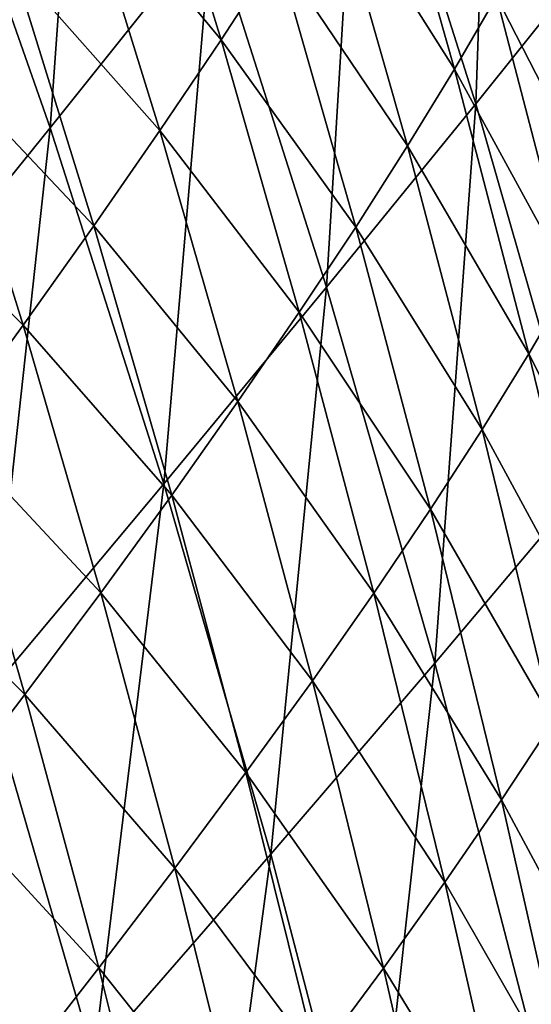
# Model space of a CAD drawing. Header units: millimetres. Extents: x -300 to 300, y -500 to 500.
# Tile 935 of 988: x 240 to 254, y 285 to 314. Entities that reach past the tile are written whole.
import ezdxf

# ---------------------------------------------------------------- set-up
doc = ezdxf.new("R2010")
doc.units = ezdxf.units.MM
doc.header["$LTSCALE"] = 81.481481
doc.layers.add('19', color=7, linetype='CONTINUOUS')
doc.layers.add('21', color=7, linetype='CONTINUOUS')

msp = doc.modelspace()

# ---------------------------------------------------------------- linework, layer by layer
at = {"layer": '19', "color": 7, "linetype": 'CONTINUOUS'}
for points in [[(252.818, 311.481, 36.096), (253.36, 327.215, 32.492), (249.432, 322.151, 36.259), (252.818, 311.481, 36.096)], [(256.769, 316.426, 32.342), (253.36, 327.215, 32.492), (252.818, 311.481, 36.096), (256.769, 316.426, 32.342)], [(240.403, 310.788, 43.144), (241.552, 326.795, 39.984), (236.892, 320.767, 43.329), (240.403, 310.788, 43.144)], [(245.108, 316.672, 39.807), (241.552, 326.795, 39.984), (240.403, 310.788, 43.144), (245.108, 316.672, 39.807)], [(248.462, 306.138, 39.634), (249.432, 322.151, 36.259), (245.108, 316.672, 39.807), (248.462, 306.138, 39.634)], [(252.818, 311.481, 36.096), (249.432, 322.151, 36.259), (248.462, 306.138, 39.634), (252.818, 311.481, 36.096)], [(240.403, 310.788, 43.144), (236.892, 320.767, 43.329), (235.333, 304.509, 46.275), (240.403, 310.788, 43.144)], [(243.718, 300.407, 42.962), (245.108, 316.672, 39.807), (240.403, 310.788, 43.144), (243.718, 300.407, 42.962)], [(248.462, 306.138, 39.634), (245.108, 316.672, 39.807), (243.718, 300.407, 42.962), (248.462, 306.138, 39.634)], [(256.002, 300.383, 35.935), (256.769, 316.426, 32.342), (252.818, 311.481, 36.096), (256.002, 300.383, 35.935)], [(251.618, 295.187, 39.463), (252.818, 311.481, 36.096), (248.462, 306.138, 39.634), (251.618, 295.187, 39.463)], [(256.002, 300.383, 35.935), (252.818, 311.481, 36.096), (251.618, 295.187, 39.463), (256.002, 300.383, 35.935)], [(238.6, 294.3, 46.088), (240.403, 310.788, 43.144), (235.333, 304.509, 46.275), (238.6, 294.3, 46.088)], [(243.718, 300.407, 42.962), (240.403, 310.788, 43.144), (238.6, 294.3, 46.088), (243.718, 300.407, 42.962)], [(246.837, 289.62, 42.784), (248.462, 306.138, 39.634), (243.718, 300.407, 42.962), (246.837, 289.62, 42.784)], [(251.618, 295.187, 39.463), (248.462, 306.138, 39.634), (246.837, 289.62, 42.784), (251.618, 295.187, 39.463)], [(241.676, 283.694, 45.904), (243.718, 300.407, 42.962), (238.6, 294.3, 46.088), (241.676, 283.694, 45.904)], [(246.837, 289.62, 42.784), (243.718, 300.407, 42.962), (241.676, 283.694, 45.904), (246.837, 289.62, 42.784)], [(254.579, 283.813, 39.297), (256.002, 300.383, 35.935), (251.618, 295.187, 39.463), (254.579, 283.813, 39.297)], [(249.766, 278.422, 42.61), (251.618, 295.187, 39.463), (246.837, 289.62, 42.784), (249.766, 278.422, 42.61)], [(254.579, 283.813, 39.297), (251.618, 295.187, 39.463), (249.766, 278.422, 42.61), (254.579, 283.813, 39.297)], [(241.676, 283.694, 45.904), (238.6, 294.3, 46.088), (236.15, 277.418, 48.829), (241.676, 283.694, 45.904)], [(244.565, 272.688, 45.724), (246.837, 289.62, 42.784), (241.676, 283.694, 45.904), (244.565, 272.688, 45.724)], [(249.766, 278.422, 42.61), (246.837, 289.62, 42.784), (244.565, 272.688, 45.724), (249.766, 278.422, 42.61)]]:
    msp.add_3dface(points, dxfattribs=at)
at = {"layer": '21', "color": 7, "linetype": 'CONTINUOUS'}
for points in [[(245.392, 313.353, 22.438), (241.23, 318.371, 24.192), (243.01, 321.06, 22.5), (245.392, 313.353, 22.438)], [(245.392, 313.353, 22.438), (243.01, 321.06, 22.5), (247.038, 315.876, 20.734), (245.392, 313.353, 22.438)], [(252.191, 312.495, 17.251), (248.544, 318.272, 19.011), (249.911, 320.541, 17.272), (252.191, 312.495, 17.251)], [(252.191, 312.495, 17.251), (249.911, 320.541, 17.272), (253.416, 314.612, 15.516), (252.191, 312.495, 17.251)], [(243.606, 310.705, 24.12), (239.311, 315.553, 25.858), (241.23, 318.371, 24.192), (243.606, 310.705, 24.12)], [(243.606, 310.705, 24.12), (241.23, 318.371, 24.192), (245.392, 313.353, 22.438), (243.606, 310.705, 24.12)], [(250.825, 310.256, 18.976), (247.038, 315.876, 20.734), (248.544, 318.272, 19.011), (250.825, 310.256, 18.976)], [(250.825, 310.256, 18.976), (248.544, 318.272, 19.011), (252.191, 312.495, 17.251), (250.825, 310.256, 18.976)], [(256.674, 308.258, 13.785), (253.416, 314.612, 15.516), (254.504, 316.605, 13.771), (256.674, 308.258, 13.785)], [(249.318, 307.894, 20.686), (245.392, 313.353, 22.438), (247.038, 315.876, 20.734), (249.318, 307.894, 20.686)], [(249.318, 307.894, 20.686), (247.038, 315.876, 20.734), (250.825, 310.256, 18.976), (249.318, 307.894, 20.686)], [(241.681, 307.931, 25.776), (237.256, 312.607, 27.493), (239.311, 315.553, 25.858), (241.681, 307.931, 25.776)], [(241.681, 307.931, 25.776), (239.311, 315.553, 25.858), (243.606, 310.705, 24.12), (241.681, 307.931, 25.776)], [(255.589, 306.288, 15.513), (252.191, 312.495, 17.251), (253.416, 314.612, 15.516), (255.589, 306.288, 15.513)], [(255.589, 306.288, 15.513), (253.416, 314.612, 15.516), (256.674, 308.258, 13.785), (255.589, 306.288, 15.513)], [(247.669, 305.41, 22.379), (243.606, 310.705, 24.12), (245.392, 313.353, 22.438), (247.669, 305.41, 22.379)], [(247.669, 305.41, 22.379), (245.392, 313.353, 22.438), (249.318, 307.894, 20.686), (247.669, 305.41, 22.379)], [(239.618, 305.034, 27.403), (235.068, 309.534, 29.094), (237.256, 312.607, 27.493), (239.618, 305.034, 27.403)], [(239.618, 305.034, 27.403), (237.256, 312.607, 27.493), (241.681, 307.931, 25.776), (239.618, 305.034, 27.403)], [(254.367, 304.2, 17.233), (250.825, 310.256, 18.976), (252.191, 312.495, 17.251), (254.367, 304.2, 17.233)], [(254.367, 304.2, 17.233), (252.191, 312.495, 17.251), (255.589, 306.288, 15.513), (254.367, 304.2, 17.233)], [(245.879, 302.805, 24.05), (241.681, 307.931, 25.776), (243.606, 310.705, 24.12), (245.879, 302.805, 24.05)], [(245.879, 302.805, 24.05), (243.606, 310.705, 24.12), (247.669, 305.41, 22.379), (245.879, 302.805, 24.05)], [(253.002, 301.994, 18.943), (249.318, 307.894, 20.686), (250.825, 310.256, 18.976), (253.002, 301.994, 18.943)], [(253.002, 301.994, 18.943), (250.825, 310.256, 18.976), (254.367, 304.2, 17.233), (253.002, 301.994, 18.943)], [(237.419, 302.014, 28.997), (235.068, 309.534, 29.094), (239.618, 305.034, 27.403), (237.419, 302.014, 28.997)], [(243.948, 300.08, 25.696), (239.618, 305.034, 27.403), (241.681, 307.931, 25.776), (243.948, 300.08, 25.696)], [(243.948, 300.08, 25.696), (241.681, 307.931, 25.776), (245.879, 302.805, 24.05), (243.948, 300.08, 25.696)], [(251.494, 299.67, 20.64), (247.669, 305.41, 22.379), (249.318, 307.894, 20.686), (251.494, 299.67, 20.64)], [(251.494, 299.67, 20.64), (249.318, 307.894, 20.686), (253.002, 301.994, 18.943), (251.494, 299.67, 20.64)], [(257.66, 297.709, 15.511), (254.367, 304.2, 17.233), (255.589, 306.288, 15.513), (257.66, 297.709, 15.511)], [(249.843, 297.228, 22.32), (245.879, 302.805, 24.05), (247.669, 305.41, 22.379), (249.843, 297.228, 22.32)], [(249.843, 297.228, 22.32), (247.669, 305.41, 22.379), (251.494, 299.67, 20.64), (249.843, 297.228, 22.32)], [(241.877, 297.235, 27.314), (237.419, 302.014, 28.997), (239.618, 305.034, 27.403), (241.877, 297.235, 27.314)], [(241.877, 297.235, 27.314), (239.618, 305.034, 27.403), (243.948, 300.08, 25.696), (241.877, 297.235, 27.314)], [(256.44, 295.653, 17.216), (253.002, 301.994, 18.943), (254.367, 304.2, 17.233), (256.44, 295.653, 17.216)], [(256.44, 295.653, 17.216), (254.367, 304.2, 17.233), (257.66, 297.709, 15.511), (256.44, 295.653, 17.216)], [(248.05, 294.67, 23.981), (243.948, 300.08, 25.696), (245.879, 302.805, 24.05), (248.05, 294.67, 23.981)], [(248.05, 294.67, 23.981), (245.879, 302.805, 24.05), (249.843, 297.228, 22.32), (248.05, 294.67, 23.981)], [(239.669, 294.271, 28.9), (235.088, 298.874, 30.556), (237.419, 302.014, 28.997), (239.669, 294.271, 28.9)], [(239.669, 294.271, 28.9), (237.419, 302.014, 28.997), (241.877, 297.235, 27.314), (239.669, 294.271, 28.9)], [(255.076, 293.483, 18.912), (251.494, 299.67, 20.64), (253.002, 301.994, 18.943), (255.076, 293.483, 18.912)], [(255.076, 293.483, 18.912), (253.002, 301.994, 18.943), (256.44, 295.653, 17.216), (255.076, 293.483, 18.912)], [(246.114, 291.996, 25.617), (241.877, 297.235, 27.314), (243.948, 300.08, 25.696), (246.114, 291.996, 25.617)], [(246.114, 291.996, 25.617), (243.948, 300.08, 25.696), (248.05, 294.67, 23.981), (246.114, 291.996, 25.617)], [(253.568, 291.2, 20.596), (249.843, 297.228, 22.32), (251.494, 299.67, 20.64), (253.568, 291.2, 20.596)], [(253.568, 291.2, 20.596), (251.494, 299.67, 20.64), (255.076, 293.483, 18.912), (253.568, 291.2, 20.596)], [(237.326, 291.192, 30.454), (235.088, 298.874, 30.556), (239.669, 294.271, 28.9), (237.326, 291.192, 30.454)], [(244.036, 289.206, 27.227), (239.669, 294.271, 28.9), (241.877, 297.235, 27.314), (244.036, 289.206, 27.227)], [(244.036, 289.206, 27.227), (241.877, 297.235, 27.314), (246.114, 291.996, 25.617), (244.036, 289.206, 27.227)], [(251.916, 288.804, 22.264), (248.05, 294.67, 23.981), (249.843, 297.228, 22.32), (251.916, 288.804, 22.264)], [(251.916, 288.804, 22.264), (249.843, 297.228, 22.32), (253.568, 291.2, 20.596), (251.916, 288.804, 22.264)], [(250.12, 286.296, 23.914), (246.114, 291.996, 25.617), (248.05, 294.67, 23.981), (250.12, 286.296, 23.914)], [(250.12, 286.296, 23.914), (248.05, 294.67, 23.981), (251.916, 288.804, 22.264), (250.12, 286.296, 23.914)], [(241.819, 286.303, 28.806), (237.326, 291.192, 30.454), (239.669, 294.271, 28.9), (241.819, 286.303, 28.806)], [(241.819, 286.303, 28.806), (239.669, 294.271, 28.9), (244.036, 289.206, 27.227), (241.819, 286.303, 28.806)], [(257.049, 284.721, 18.882), (253.568, 291.2, 20.596), (255.076, 293.483, 18.912), (257.049, 284.721, 18.882)], [(248.18, 283.677, 25.541), (244.036, 289.206, 27.227), (246.114, 291.996, 25.617), (248.18, 283.677, 25.541)], [(248.18, 283.677, 25.541), (246.114, 291.996, 25.617), (250.12, 286.296, 23.914), (248.18, 283.677, 25.541)], [(239.466, 283.288, 30.353), (237.326, 291.192, 30.454), (241.819, 286.303, 28.806), (239.466, 283.288, 30.353)], [(255.542, 282.482, 20.553), (251.916, 288.804, 22.264), (253.568, 291.2, 20.596), (255.542, 282.482, 20.553)], [(255.542, 282.482, 20.553), (253.568, 291.2, 20.596), (257.049, 284.721, 18.882), (255.542, 282.482, 20.553)], [(246.095, 280.947, 27.142), (241.819, 286.303, 28.806), (244.036, 289.206, 27.227), (246.095, 280.947, 27.142)], [(246.095, 280.947, 27.142), (244.036, 289.206, 27.227), (248.18, 283.677, 25.541), (246.095, 280.947, 27.142)], [(253.889, 280.136, 22.209), (250.12, 286.296, 23.914), (251.916, 288.804, 22.264), (253.889, 280.136, 22.209)], [(253.889, 280.136, 22.209), (251.916, 288.804, 22.264), (255.542, 282.482, 20.553), (253.889, 280.136, 22.209)], [(243.87, 278.108, 28.713), (239.466, 283.288, 30.353), (241.819, 286.303, 28.806), (243.87, 278.108, 28.713)], [(243.87, 278.108, 28.713), (241.819, 286.303, 28.806), (246.095, 280.947, 27.142), (243.87, 278.108, 28.713)], [(252.091, 277.682, 23.848), (248.18, 283.677, 25.541), (250.12, 286.296, 23.914), (252.091, 277.682, 23.848)], [(252.091, 277.682, 23.848), (250.12, 286.296, 23.914), (253.889, 280.136, 22.209), (252.091, 277.682, 23.848)]]:
    msp.add_3dface(points, dxfattribs=at)

doc.saveas('drawing.dxf')
